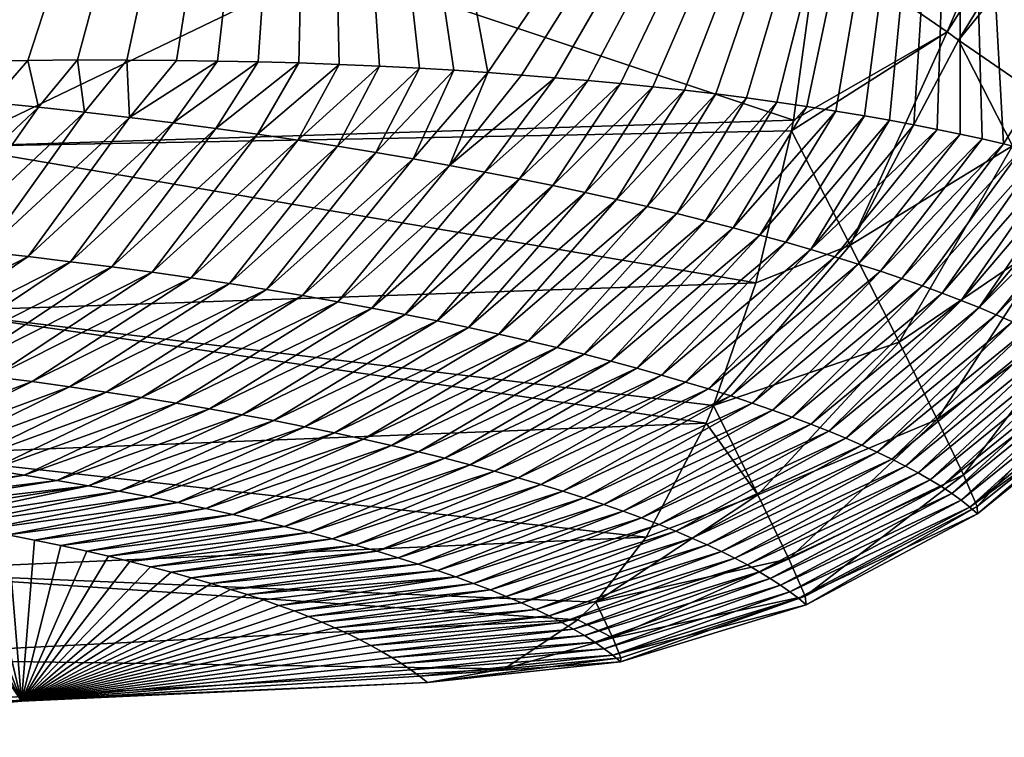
# Model space of a CAD drawing. Header units: metres. Extents: x -99 to 99, y -314 to 25.
# Tile 265 of 303: x 94.6 to 96.54, y -15.15 to -13.74. Entities that reach past the tile are written whole.
import ezdxf

# ---------------------------------------------------------------- set-up
doc = ezdxf.new("R2010")
doc.units = ezdxf.units.M
doc.layers.add('solid_K2442E1000C35', color=7, linetype='CONTINUOUS')

msp = doc.modelspace()

# ---------------------------------------------------------------- linework, layer by layer
at = {"layer": 'solid_K2442E1000C35'}
for points in [[(96.422897, -13.765744, 103.506447), (97.204048, -11.953486, 103.714195), (96.168594, -13.590055, 103.714195)], [(97.47171, -12.108023, 103.506462), (97.204048, -11.953486, 103.714195), (96.422897, -13.765744, 103.506447)], [(95.188812, -12.06176, 81.183411), (93.903633, -13.850355, 81.179367), (92.654228, -12.744091, 74.414452)], [(93.927254, -13.848783, 81.260201), (93.903633, -13.850355, 81.179367), (95.188812, -12.06176, 81.183411)], [(94.025398, -13.84269, 81.600731), (93.927254, -13.848783, 81.260201), (95.188812, -12.06176, 81.183411)], [(94.12365, -13.837375, 81.949562), (94.025398, -13.84269, 81.600731), (95.188812, -12.06176, 81.183411)], [(94.22197, -13.832938, 82.307198), (94.12365, -13.837375, 81.949562), (95.188812, -12.06176, 81.183411)], [(94.320305, -13.829292, 82.673477), (94.22197, -13.832938, 82.307198), (95.188812, -12.06176, 81.183411)], [(94.418541, -13.826149, 83.04747), (94.320305, -13.829292, 82.673477), (95.188812, -12.06176, 81.183411)], [(94.516655, -13.823619, 83.429733), (94.418541, -13.826149, 83.04747), (95.188812, -12.06176, 81.183411)], [(94.614624, -13.821823, 83.820892), (94.516655, -13.823619, 83.429733), (95.188812, -12.06176, 81.183411)], [(94.712395, -13.820875, 84.221542), (94.614624, -13.821823, 83.820892), (95.188812, -12.06176, 81.183411)], [(94.809921, -13.820887, 84.632309), (94.712395, -13.820875, 84.221542), (95.188812, -12.06176, 81.183411)], [(94.90712, -13.821815, 85.053185), (94.809921, -13.820887, 84.632309), (95.188812, -12.06176, 81.183411)], [(94.987778, -13.823, 85.410629), (94.90712, -13.821815, 85.053185), (95.188812, -12.06176, 81.183411)], [(95.068085, -13.824615, 85.774529), (94.987778, -13.823, 85.410629), (95.188812, -12.06176, 81.183411)], [(95.148018, -13.826742, 86.14534), (95.068085, -13.824615, 85.774529), (95.188812, -12.06176, 81.183411)], [(95.227547, -13.829458, 86.523521), (95.148018, -13.826742, 86.14534), (95.188812, -12.06176, 81.183411)], [(95.306633, -13.832836, 86.909515), (95.227547, -13.829458, 86.523521), (95.188812, -12.06176, 81.183411)], [(95.385231, -13.836946, 87.30378), (95.306633, -13.832836, 86.909515), (95.188812, -12.06176, 81.183411)], [(95.452751, -13.841123, 87.651558), (95.385231, -13.836946, 87.30378), (95.188812, -12.06176, 81.183411)], [(95.519958, -13.845673, 88.005829), (95.452751, -13.841123, 87.651558), (95.188812, -12.06176, 81.183411)], [(96.450378, -12.476416, 88.03479), (95.519958, -13.845673, 88.005829), (95.188812, -12.06176, 81.183411)], [(97.47171, -12.108023, 103.506462), (96.422897, -13.765744, 103.506447), (96.44574, -13.781546, 103.483337)], [(97.47171, -12.108023, 103.506462), (96.44574, -13.781546, 103.483337), (97.701378, -12.240624, 103.245033)], [(97.660156, -12.216818, 94.947266), (96.533722, -13.985871, 94.937645), (96.450378, -12.476416, 88.03479)], [(96.570923, -13.995004, 95.291321), (96.533722, -13.985871, 94.937645), (97.660156, -12.216818, 94.947266)], [(97.701378, -12.240624, 103.245033), (96.44574, -13.781546, 103.483337), (96.641106, -13.916524, 103.244972)], [(95.586006, -13.850491, 88.362122), (95.519958, -13.845673, 88.005829), (96.450378, -12.476416, 88.03479)], [(95.651558, -13.855653, 88.724304), (95.586006, -13.850491, 88.362122), (96.450378, -12.476416, 88.03479)], [(95.716492, -13.861188, 89.092148), (95.651558, -13.855653, 88.724304), (96.450378, -12.476416, 88.03479)], [(95.780693, -13.867126, 89.465431), (95.716492, -13.861188, 89.092148), (96.450378, -12.476416, 88.03479)], [(95.844025, -13.873498, 89.843933), (95.780693, -13.867126, 89.465431), (96.450378, -12.476416, 88.03479)], [(95.906593, -13.880363, 90.228729), (95.844025, -13.873498, 89.843933), (96.450378, -12.476416, 88.03479)], [(95.968071, -13.887739, 90.618324), (95.906593, -13.880363, 90.228729), (96.450378, -12.476416, 88.03479)], [(96.028496, -13.895628, 91.013397), (95.968071, -13.887739, 90.618324), (96.450378, -12.476416, 88.03479)], [(96.08815, -13.90394, 91.415512), (96.028496, -13.895628, 91.013397), (96.450378, -12.476416, 88.03479)], [(96.146843, -13.912626, 91.823845), (96.08815, -13.90394, 91.415512), (96.450378, -12.476416, 88.03479)], [(96.204399, -13.92165, 92.237457), (96.146843, -13.912626, 91.823845), (96.450378, -12.476416, 88.03479)], [(96.260628, -13.930983, 92.655426), (96.204399, -13.92165, 92.237457), (96.450378, -12.476416, 88.03479)], [(96.309647, -13.939571, 93.032051), (96.260628, -13.930983, 92.655426), (96.450378, -12.476416, 88.03479)], [(96.357361, -13.94838, 93.410736), (96.309647, -13.939571, 93.032051), (96.450378, -12.476416, 88.03479)], [(96.403671, -13.957404, 93.790817), (96.357361, -13.94838, 93.410736), (96.450378, -12.476416, 88.03479)], [(96.448463, -13.966644, 94.171608), (96.403671, -13.957404, 93.790817), (96.450378, -12.476416, 88.03479)], [(96.491753, -13.976122, 94.553291), (96.448463, -13.966644, 94.171608), (96.450378, -12.476416, 88.03479)], [(96.533722, -13.985871, 94.937645), (96.491753, -13.976122, 94.553291), (96.450378, -12.476416, 88.03479)], [(96.120804, -13.939291, 103.587601), (96.168594, -13.590055, 103.714195), (95.207245, -13.634004, 104.118767)], [(96.422897, -13.765744, 103.506447), (96.168594, -13.590055, 103.714195), (96.120804, -13.939291, 103.587601)], [(94.464714, -13.991375, 104.287285), (95.207245, -13.634004, 104.118767), (94.304153, -13.715575, 104.464249)], [(96.120804, -13.939291, 103.587601), (95.207245, -13.634004, 104.118767), (94.464714, -13.991375, 104.287285)], [(96.422897, -13.765744, 103.506447), (96.120804, -13.939291, 103.587601), (96.11692, -13.960306, 103.577675)], [(96.422897, -13.765744, 103.506447), (96.11692, -13.960306, 103.577675), (96.232071, -14.185195, 103.364891)], [(96.422897, -13.765744, 103.506447), (96.232071, -14.185195, 103.364891), (96.44574, -13.781546, 103.483337)], [(96.232071, -14.185195, 103.364891), (96.551323, -13.989589, 103.277794), (96.44574, -13.781546, 103.483337)], [(96.641106, -13.916524, 103.244972), (96.44574, -13.781546, 103.483337), (96.551323, -13.989589, 103.277794)], [(94.542702, -13.904434, 83.799011), (94.516655, -13.823619, 83.429733), (94.614624, -13.821823, 83.820892)], [(94.635643, -13.913742, 84.213921), (94.542702, -13.904434, 83.799011), (94.614624, -13.821823, 83.820892)], [(94.635643, -13.913742, 84.213921), (94.614624, -13.821823, 83.820892), (94.712395, -13.820875, 84.221542)], [(94.726273, -13.923533, 84.629211), (94.635643, -13.913742, 84.213921), (94.712395, -13.820875, 84.221542)], [(94.726273, -13.923533, 84.629211), (94.712395, -13.820875, 84.221542), (94.809921, -13.820887, 84.632309)], [(94.814629, -13.933772, 85.044876), (94.726273, -13.923533, 84.629211), (94.809921, -13.820887, 84.632309)], [(94.814629, -13.933772, 85.044876), (94.809921, -13.820887, 84.632309), (94.90712, -13.821815, 85.053185)], [(94.814629, -13.933772, 85.044876), (94.90712, -13.821815, 85.053185), (94.987778, -13.823, 85.410629)], [(94.900772, -13.944426, 85.460892), (94.814629, -13.933772, 85.044876), (94.987778, -13.823, 85.410629)], [(94.900772, -13.944426, 85.460892), (94.987778, -13.823, 85.410629), (95.068085, -13.824615, 85.774529)], [(94.984734, -13.955463, 85.877243), (94.900772, -13.944426, 85.460892), (95.068085, -13.824615, 85.774529)], [(94.984734, -13.955463, 85.877243), (95.068085, -13.824615, 85.774529), (95.148018, -13.826742, 86.14534)], [(95.066544, -13.966859, 86.29393), (94.984734, -13.955463, 85.877243), (95.148018, -13.826742, 86.14534)], [(95.066544, -13.966859, 86.29393), (95.148018, -13.826742, 86.14534), (95.227547, -13.829458, 86.523521)], [(95.146233, -13.978586, 86.710938), (95.066544, -13.966859, 86.29393), (95.227547, -13.829458, 86.523521)], [(95.146233, -13.978586, 86.710938), (95.227547, -13.829458, 86.523521), (95.306633, -13.832836, 86.909515)], [(95.223846, -13.990621, 87.128258), (95.146233, -13.978586, 86.710938), (95.306633, -13.832836, 86.909515)], [(95.223846, -13.990621, 87.128258), (95.306633, -13.832836, 86.909515), (95.385231, -13.836946, 87.30378)], [(95.2994, -14.002938, 87.545868), (95.223846, -13.990621, 87.128258), (95.385231, -13.836946, 87.30378)], [(95.2994, -14.002938, 87.545868), (95.385231, -13.836946, 87.30378), (95.452751, -13.841123, 87.651558)], [(95.372932, -14.015512, 87.963768), (95.2994, -14.002938, 87.545868), (95.452751, -13.841123, 87.651558)], [(95.372932, -14.015512, 87.963768), (95.452751, -13.841123, 87.651558), (95.519958, -13.845673, 88.005829)], [(95.444473, -14.02832, 88.38195), (95.372932, -14.015512, 87.963768), (95.519958, -13.845673, 88.005829)], [(95.444473, -14.02832, 88.38195), (95.519958, -13.845673, 88.005829), (95.586006, -13.850491, 88.362122)], [(95.444473, -14.02832, 88.38195), (95.586006, -13.850491, 88.362122), (95.651558, -13.855653, 88.724304)], [(95.514038, -14.041344, 88.800392), (95.444473, -14.02832, 88.38195), (95.651558, -13.855653, 88.724304)], [(95.514038, -14.041344, 88.800392), (95.651558, -13.855653, 88.724304), (95.716492, -13.861188, 89.092148)], [(95.581657, -14.054563, 89.219101), (95.514038, -14.041344, 88.800392), (95.716492, -13.861188, 89.092148)], [(95.581657, -14.054563, 89.219101), (95.716492, -13.861188, 89.092148), (95.780693, -13.867126, 89.465431)], [(95.647346, -14.067959, 89.638054), (95.581657, -14.054563, 89.219101), (95.780693, -13.867126, 89.465431)], [(95.647346, -14.067959, 89.638054), (95.780693, -13.867126, 89.465431), (95.844025, -13.873498, 89.843933)], [(95.711128, -14.081515, 90.057259), (95.647346, -14.067959, 89.638054), (95.844025, -13.873498, 89.843933)], [(95.711128, -14.081515, 90.057259), (95.844025, -13.873498, 89.843933), (95.906593, -13.880363, 90.228729)], [(95.773026, -14.095213, 90.476692), (95.711128, -14.081515, 90.057259), (95.906593, -13.880363, 90.228729)], [(95.773026, -14.095213, 90.476692), (95.906593, -13.880363, 90.228729), (95.968071, -13.887739, 90.618324)], [(94.352234, -14.180666, 84.188087), (94.542702, -13.904434, 83.799011), (94.635643, -13.913742, 84.213921)], [(95.833061, -14.109033, 90.896347), (95.773026, -14.095213, 90.476692), (95.968071, -13.887739, 90.618324)], [(95.833061, -14.109033, 90.896347), (95.968071, -13.887739, 90.618324), (96.028496, -13.895628, 91.013397)], [(95.891243, -14.122959, 91.316231), (95.833061, -14.109033, 90.896347), (96.028496, -13.895628, 91.013397)], [(95.891243, -14.122959, 91.316231), (96.028496, -13.895628, 91.013397), (96.08815, -13.90394, 91.415512)], [(95.947601, -14.13698, 91.736313), (95.891243, -14.122959, 91.316231), (96.08815, -13.90394, 91.415512)], [(95.947601, -14.13698, 91.736313), (96.08815, -13.90394, 91.415512), (96.146843, -13.912626, 91.823845)], [(94.4422, -14.189222, 84.603699), (94.352234, -14.180666, 84.188087), (94.635643, -13.913742, 84.213921)], [(94.4422, -14.189222, 84.603699), (94.635643, -13.913742, 84.213921), (94.726273, -13.923533, 84.629211)], [(94.529922, -14.198262, 85.019714), (94.4422, -14.189222, 84.603699), (94.726273, -13.923533, 84.629211)], [(94.529922, -14.198262, 85.019714), (94.726273, -13.923533, 84.629211), (94.814629, -13.933772, 85.044876)], [(96.002136, -14.15108, 92.156609), (95.947601, -14.13698, 91.736313), (96.146843, -13.912626, 91.823845)], [(96.002136, -14.15108, 92.156609), (96.146843, -13.912626, 91.823845), (96.204399, -13.92165, 92.237457)], [(96.054871, -14.165248, 92.577095), (96.002136, -14.15108, 92.156609), (96.204399, -13.92165, 92.237457)], [(96.054871, -14.165248, 92.577095), (96.204399, -13.92165, 92.237457), (96.260628, -13.930983, 92.655426)], [(96.11692, -13.960306, 103.577675), (96.120804, -13.939291, 103.587601), (94.464714, -13.991375, 104.287285)], [(94.615448, -14.20775, 85.436119), (94.529922, -14.198262, 85.019714), (94.814629, -13.933772, 85.044876)], [(94.615448, -14.20775, 85.436119), (94.814629, -13.933772, 85.044876), (94.900772, -13.944426, 85.460892)], [(96.10582, -14.179469, 92.997772), (96.054871, -14.165248, 92.577095), (96.260628, -13.930983, 92.655426)], [(96.10582, -14.179469, 92.997772), (96.260628, -13.930983, 92.655426), (96.309647, -13.939571, 93.032051)], [(96.154991, -14.193731, 93.41864), (96.10582, -14.179469, 92.997772), (96.309647, -13.939571, 93.032051)], [(96.154991, -14.193731, 93.41864), (96.309647, -13.939571, 93.032051), (96.357361, -13.94838, 93.410736)], [(96.11692, -13.960306, 103.577675), (94.464714, -13.991375, 104.287285), (96.046593, -14.259019, 103.40255)], [(94.698807, -14.217654, 85.852898), (94.615448, -14.20775, 85.436119), (94.900772, -13.944426, 85.460892)], [(94.698807, -14.217654, 85.852898), (94.900772, -13.944426, 85.460892), (94.984734, -13.955463, 85.877243)], [(94.780045, -14.227949, 86.270035), (94.698807, -14.217654, 85.852898), (94.984734, -13.955463, 85.877243)], [(94.780045, -14.227949, 86.270035), (94.984734, -13.955463, 85.877243), (95.066544, -13.966859, 86.29393)], [(96.232071, -14.185195, 103.364891), (96.11692, -13.960306, 103.577675), (96.046593, -14.259019, 103.40255)], [(96.154991, -14.193731, 93.41864), (96.357361, -13.94838, 93.410736), (96.403671, -13.957404, 93.790817)], [(96.2024, -14.208022, 93.839676), (96.154991, -14.193731, 93.41864), (96.403671, -13.957404, 93.790817)], [(96.2024, -14.208022, 93.839676), (96.403671, -13.957404, 93.790817), (96.448463, -13.966644, 94.171608)], [(94.859184, -14.238607, 86.687523), (94.780045, -14.227949, 86.270035), (95.066544, -13.966859, 86.29393)], [(94.859184, -14.238607, 86.687523), (95.066544, -13.966859, 86.29393), (95.146233, -13.978586, 86.710938)], [(94.936256, -14.249604, 87.105347), (94.859184, -14.238607, 86.687523), (95.146233, -13.978586, 86.710938)], [(94.936256, -14.249604, 87.105347), (95.146233, -13.978586, 86.710938), (95.223846, -13.990621, 87.128258)], [(96.248062, -14.222328, 94.26088), (96.2024, -14.208022, 93.839676), (96.448463, -13.966644, 94.171608)], [(96.248062, -14.222328, 94.26088), (96.448463, -13.966644, 94.171608), (96.491753, -13.976122, 94.553291)], [(96.291992, -14.23664, 94.682251), (96.248062, -14.222328, 94.26088), (96.491753, -13.976122, 94.553291)], [(96.291992, -14.23664, 94.682251), (96.491753, -13.976122, 94.553291), (96.533722, -13.985871, 94.937645)], [(94.464714, -13.991375, 104.287285), (94.427734, -14.31473, 104.09742), (96.046593, -14.259019, 103.40255)], [(95.011292, -14.260915, 87.523491), (94.936256, -14.249604, 87.105347), (95.223846, -13.990621, 87.128258)], [(95.011292, -14.260915, 87.523491), (95.223846, -13.990621, 87.128258), (95.2994, -14.002938, 87.545868)], [(96.232071, -14.185195, 103.364891), (96.328613, -14.376279, 103.113136), (96.551323, -13.989589, 103.277794)], [(96.334183, -14.250948, 95.103775), (96.291992, -14.23664, 94.682251), (96.533722, -13.985871, 94.937645)], [(96.328613, -14.376279, 103.113136), (96.639786, -14.165032, 103.037628), (96.551323, -13.989589, 103.277794)], [(96.334183, -14.250948, 95.103775), (96.533722, -13.985871, 94.937645), (96.570923, -13.995004, 95.291321)], [(96.374664, -14.265245, 95.525452), (96.334183, -14.250948, 95.103775), (96.570923, -13.995004, 95.291321)], [(96.374664, -14.265245, 95.525452), (96.570923, -13.995004, 95.291321), (96.606964, -14.004321, 95.64682)], [(95.084328, -14.272513, 87.941948), (95.011292, -14.260915, 87.523491), (95.2994, -14.002938, 87.545868)], [(95.084328, -14.272513, 87.941948), (95.2994, -14.002938, 87.545868), (95.372932, -14.015512, 87.963768)], [(95.15538, -14.284376, 88.360703), (95.084328, -14.272513, 87.941948), (95.372932, -14.015512, 87.963768)], [(95.15538, -14.284376, 88.360703), (95.372932, -14.015512, 87.963768), (95.444473, -14.02832, 88.38195)], [(96.413429, -14.279523, 95.947273), (96.374664, -14.265245, 95.525452), (96.606964, -14.004321, 95.64682)], [(96.413429, -14.279523, 95.947273), (96.606964, -14.004321, 95.64682), (96.644211, -14.014477, 96.028976)], [(96.450485, -14.293772, 96.369232), (96.413429, -14.279523, 95.947273), (96.644211, -14.014477, 96.028976)], [(96.450485, -14.293772, 96.369232), (96.644211, -14.014477, 96.028976), (96.680054, -14.024801, 96.412621)], [(95.224487, -14.296484, 88.779747), (95.15538, -14.284376, 88.360703), (95.444473, -14.02832, 88.38195)], [(95.224487, -14.296484, 88.779747), (95.444473, -14.02832, 88.38195), (95.514038, -14.041344, 88.800392)], [(96.485855, -14.307982, 96.791321), (96.450485, -14.293772, 96.369232), (96.680054, -14.024801, 96.412621)], [(96.485855, -14.307982, 96.791321), (96.680054, -14.024801, 96.412621), (96.714462, -14.035277, 96.797462)], [(96.485855, -14.307982, 96.791321), (96.714462, -14.035277, 96.797462), (96.747406, -14.045886, 97.183182)], [(95.291656, -14.308816, 89.199066), (95.224487, -14.296484, 88.779747), (95.514038, -14.041344, 88.800392)], [(95.291656, -14.308816, 89.199066), (95.514038, -14.041344, 88.800392), (95.581657, -14.054563, 89.219101)], [(95.356918, -14.321356, 89.61866), (95.291656, -14.308816, 89.199066), (95.581657, -14.054563, 89.219101)], [(95.356918, -14.321356, 89.61866), (95.581657, -14.054563, 89.219101), (95.647346, -14.067959, 89.638054)], [(96.519539, -14.322147, 97.213531), (96.485855, -14.307982, 96.791321), (96.747406, -14.045886, 97.183182)], [(96.519539, -14.322147, 97.213531), (96.747406, -14.045886, 97.183182), (96.778854, -14.056612, 97.569481)], [(96.551537, -14.336258, 97.635864), (96.519539, -14.322147, 97.213531), (96.778854, -14.056612, 97.569481)], [(95.420288, -14.334084, 90.038513), (95.356918, -14.321356, 89.61866), (95.647346, -14.067959, 89.638054)], [(95.420288, -14.334084, 90.038513), (95.647346, -14.067959, 89.638054), (95.711128, -14.081515, 90.057259)], [(95.481781, -14.346982, 90.458618), (95.420288, -14.334084, 90.038513), (95.711128, -14.081515, 90.057259)], [(95.481781, -14.346982, 90.458618), (95.711128, -14.081515, 90.057259), (95.773026, -14.095213, 90.476692)], [(95.541435, -14.360031, 90.87896), (95.481781, -14.346982, 90.458618), (95.773026, -14.095213, 90.476692)], [(95.541435, -14.360031, 90.87896), (95.773026, -14.095213, 90.476692), (95.833061, -14.109033, 90.896347)], [(95.599251, -14.373215, 91.299538), (95.541435, -14.360031, 90.87896), (95.833061, -14.109033, 90.896347)], [(95.599251, -14.373215, 91.299538), (95.833061, -14.109033, 90.896347), (95.891243, -14.122959, 91.316231)], [(95.655251, -14.386519, 91.720337), (95.599251, -14.373215, 91.299538), (95.891243, -14.122959, 91.316231)], [(95.655251, -14.386519, 91.720337), (95.891243, -14.122959, 91.316231), (95.947601, -14.13698, 91.736313)], [(95.70945, -14.399932, 92.14135), (95.655251, -14.386519, 91.720337), (95.947601, -14.13698, 91.736313)], [(95.70945, -14.399932, 92.14135), (95.947601, -14.13698, 91.736313), (96.002136, -14.15108, 92.156609)], [(95.761856, -14.413439, 92.562576), (95.70945, -14.399932, 92.14135), (96.002136, -14.15108, 92.156609)], [(95.761856, -14.413439, 92.562576), (96.002136, -14.15108, 92.156609), (96.054871, -14.165248, 92.577095)], [(95.812492, -14.427028, 92.984001), (95.761856, -14.413439, 92.562576), (96.054871, -14.165248, 92.577095)], [(95.812492, -14.427028, 92.984001), (96.054871, -14.165248, 92.577095), (96.10582, -14.179469, 92.997772)], [(96.328613, -14.376279, 103.113136), (96.403732, -14.528239, 102.829445), (96.639786, -14.165032, 103.037628)], [(96.403732, -14.528239, 102.829445), (96.70842, -14.304237, 102.768929), (96.639786, -14.165032, 103.037628)], [(95.861359, -14.440683, 93.405624), (95.812492, -14.427028, 92.984001), (96.10582, -14.179469, 92.997772)], [(95.861359, -14.440683, 93.405624), (96.10582, -14.179469, 92.997772), (96.154991, -14.193731, 93.41864)], [(95.908485, -14.454395, 93.827423), (95.861359, -14.440683, 93.405624), (96.154991, -14.193731, 93.41864)], [(95.908485, -14.454395, 93.827423), (96.154991, -14.193731, 93.41864), (96.2024, -14.208022, 93.839676)], [(96.232071, -14.185195, 103.364891), (96.046593, -14.259019, 103.40255), (95.96347, -14.500793, 103.201256)], [(96.232071, -14.185195, 103.364891), (95.96347, -14.500793, 103.201256), (96.328613, -14.376279, 103.113136)], [(94.224541, -14.408674, 85.119484), (94.529922, -14.198262, 85.019714), (94.615448, -14.20775, 85.436119)], [(94.308456, -14.416849, 85.533302), (94.224541, -14.408674, 85.119484), (94.615448, -14.20775, 85.436119)], [(94.308456, -14.416849, 85.533302), (94.615448, -14.20775, 85.436119), (94.698807, -14.217654, 85.852898)], [(95.953873, -14.468148, 94.249405), (95.908485, -14.454395, 93.827423), (96.2024, -14.208022, 93.839676)], [(95.953873, -14.468148, 94.249405), (96.2024, -14.208022, 93.839676), (96.248062, -14.222328, 94.26088)], [(94.390266, -14.425465, 85.947517), (94.308456, -14.416849, 85.533302), (94.698807, -14.217654, 85.852898)], [(94.390266, -14.425465, 85.947517), (94.698807, -14.217654, 85.852898), (94.780045, -14.227949, 86.270035)], [(94.470001, -14.434496, 86.362122), (94.390266, -14.425465, 85.947517), (94.780045, -14.227949, 86.270035)], [(94.470001, -14.434496, 86.362122), (94.780045, -14.227949, 86.270035), (94.859184, -14.238607, 86.687523)], [(95.997536, -14.481934, 94.671562), (95.953873, -14.468148, 94.249405), (96.248062, -14.222328, 94.26088)], [(95.997536, -14.481934, 94.671562), (96.248062, -14.222328, 94.26088), (96.291992, -14.23664, 94.682251)], [(94.547691, -14.443917, 86.777092), (94.470001, -14.434496, 86.362122), (94.859184, -14.238607, 86.687523)], [(94.547691, -14.443917, 86.777092), (94.859184, -14.238607, 86.687523), (94.936256, -14.249604, 87.105347)], [(94.623375, -14.453704, 87.192421), (94.547691, -14.443917, 86.777092), (94.936256, -14.249604, 87.105347)], [(94.623375, -14.453704, 87.192421), (94.936256, -14.249604, 87.105347), (95.011292, -14.260915, 87.523491)], [(96.039482, -14.495743, 95.09388), (95.997536, -14.481934, 94.671562), (96.291992, -14.23664, 94.682251)], [(96.039482, -14.495743, 95.09388), (96.291992, -14.23664, 94.682251), (96.334183, -14.250948, 95.103775)], [(96.07972, -14.509566, 95.516357), (96.039482, -14.495743, 95.09388), (96.334183, -14.250948, 95.103775)], [(96.07972, -14.509566, 95.516357), (96.334183, -14.250948, 95.103775), (96.374664, -14.265245, 95.525452)], [(95.96347, -14.500793, 103.201256), (96.046593, -14.259019, 103.40255), (94.427734, -14.31473, 104.09742)], [(94.697067, -14.46383, 87.608101), (94.623375, -14.453704, 87.192421), (95.011292, -14.260915, 87.523491)], [(94.697067, -14.46383, 87.608101), (95.011292, -14.260915, 87.523491), (95.084328, -14.272513, 87.941948)], [(94.768806, -14.474271, 88.024101), (94.697067, -14.46383, 87.608101), (95.084328, -14.272513, 87.941948)], [(94.768806, -14.474271, 88.024101), (95.084328, -14.272513, 87.941948), (95.15538, -14.284376, 88.360703)], [(96.118263, -14.523396, 95.93898), (96.07972, -14.509566, 95.516357), (96.374664, -14.265245, 95.525452)], [(96.118263, -14.523396, 95.93898), (96.374664, -14.265245, 95.525452), (96.413429, -14.279523, 95.947273)], [(94.838615, -14.485003, 88.440422), (94.768806, -14.474271, 88.024101), (95.15538, -14.284376, 88.360703)], [(94.838615, -14.485003, 88.440422), (95.15538, -14.284376, 88.360703), (95.224487, -14.296484, 88.779747)], [(96.155113, -14.537222, 96.361755), (96.118263, -14.523396, 95.93898), (96.413429, -14.279523, 95.947273)], [(96.155113, -14.537222, 96.361755), (96.413429, -14.279523, 95.947273), (96.450485, -14.293772, 96.369232)], [(94.906517, -14.496005, 88.857048), (94.838615, -14.485003, 88.440422), (95.224487, -14.296484, 88.779747)], [(94.906517, -14.496005, 88.857048), (95.224487, -14.296484, 88.779747), (95.291656, -14.308816, 89.199066)], [(94.972527, -14.507261, 89.273972), (94.906517, -14.496005, 88.857048), (95.291656, -14.308816, 89.199066)], [(94.972527, -14.507261, 89.273972), (95.291656, -14.308816, 89.199066), (95.356918, -14.321356, 89.61866)], [(96.190277, -14.551037, 96.78466), (96.155113, -14.537222, 96.361755), (96.450485, -14.293772, 96.369232)], [(96.190277, -14.551037, 96.78466), (96.450485, -14.293772, 96.369232), (96.485855, -14.307982, 96.791321)], [(96.223763, -14.564832, 97.207695), (96.190277, -14.551037, 96.78466), (96.485855, -14.307982, 96.791321)], [(96.223763, -14.564832, 97.207695), (96.485855, -14.307982, 96.791321), (96.519539, -14.322147, 97.213531)], [(96.403732, -14.528239, 102.829445), (96.455353, -14.636889, 102.521645), (96.70842, -14.304237, 102.768929)], [(96.455353, -14.636889, 102.521645), (96.755432, -14.403558, 102.478729), (96.70842, -14.304237, 102.768929)], [(94.427734, -14.31473, 104.09742), (94.366959, -14.596715, 103.855003), (95.948799, -14.535711, 103.166214)], [(95.96347, -14.500793, 103.201256), (94.427734, -14.31473, 104.09742), (95.948799, -14.535711, 103.166214)], [(95.036674, -14.518751, 89.691177), (94.972527, -14.507261, 89.273972), (95.356918, -14.321356, 89.61866)], [(95.036674, -14.518751, 89.691177), (95.356918, -14.321356, 89.61866), (95.420288, -14.334084, 90.038513)], [(96.255585, -14.578598, 97.630859), (96.223763, -14.564832, 97.207695), (96.519539, -14.322147, 97.213531)], [(96.255585, -14.578598, 97.630859), (96.519539, -14.322147, 97.213531), (96.551537, -14.336258, 97.635864)], [(95.098969, -14.530457, 90.108658), (95.036674, -14.518751, 89.691177), (95.420288, -14.334084, 90.038513)], [(95.098969, -14.530457, 90.108658), (95.420288, -14.334084, 90.038513), (95.481781, -14.346982, 90.458618)], [(95.159431, -14.542361, 90.526405), (95.098969, -14.530457, 90.108658), (95.481781, -14.346982, 90.458618)], [(95.159431, -14.542361, 90.526405), (95.481781, -14.346982, 90.458618), (95.541435, -14.360031, 90.87896)], [(96.285751, -14.592329, 98.054138), (96.255585, -14.578598, 97.630859), (96.551537, -14.336258, 97.635864)], [(96.285751, -14.592329, 98.054138), (96.551537, -14.336258, 97.635864), (96.581871, -14.350307, 98.058319)], [(96.314255, -14.60602, 98.477531), (96.285751, -14.592329, 98.054138), (96.581871, -14.350307, 98.058319)], [(96.314255, -14.60602, 98.477531), (96.581871, -14.350307, 98.058319), (96.610535, -14.364292, 98.480873)], [(95.218086, -14.554444, 90.944405), (95.159431, -14.542361, 90.526405), (95.541435, -14.360031, 90.87896)], [(95.218086, -14.554444, 90.944405), (95.541435, -14.360031, 90.87896), (95.599251, -14.373215, 91.299538)], [(96.34111, -14.619666, 98.901031), (96.314255, -14.60602, 98.477531), (96.610535, -14.364292, 98.480873)], [(96.34111, -14.619666, 98.901031), (96.610535, -14.364292, 98.480873), (96.637535, -14.378207, 98.903534)], [(95.274948, -14.56669, 91.36264), (95.218086, -14.554444, 90.944405), (95.599251, -14.373215, 91.299538)], [(95.274948, -14.56669, 91.36264), (95.599251, -14.373215, 91.299538), (95.655251, -14.386519, 91.720337)], [(95.330032, -14.579085, 91.781113), (95.274948, -14.56669, 91.36264), (95.655251, -14.386519, 91.720337)], [(95.330032, -14.579085, 91.781113), (95.655251, -14.386519, 91.720337), (95.70945, -14.399932, 92.14135)], [(96.051048, -14.676307, 102.904068), (96.328613, -14.376279, 103.113136), (95.96347, -14.500793, 103.201256)], [(96.051048, -14.676307, 102.904068), (96.403732, -14.528239, 102.829445), (96.328613, -14.376279, 103.113136)], [(96.36631, -14.633264, 99.324631), (96.34111, -14.619666, 98.901031), (96.637535, -14.378207, 98.903534)], [(96.36631, -14.633264, 99.324631), (96.637535, -14.378207, 98.903534), (96.662872, -14.392047, 99.326286)], [(95.383347, -14.591617, 92.199814), (95.330032, -14.579085, 91.781113), (95.70945, -14.399932, 92.14135)], [(95.383347, -14.591617, 92.199814), (95.70945, -14.399932, 92.14135), (95.761856, -14.413439, 92.562576)], [(96.38987, -14.646806, 99.748329), (96.36631, -14.633264, 99.324631), (96.662872, -14.392047, 99.326286)], [(96.38987, -14.646806, 99.748329), (96.662872, -14.392047, 99.326286), (96.686554, -14.405807, 99.749138)], [(96.411781, -14.660291, 100.172112), (96.38987, -14.646806, 99.748329), (96.686554, -14.405807, 99.749138)], [(96.411781, -14.660291, 100.172112), (96.686554, -14.405807, 99.749138), (96.708588, -14.419484, 100.172081)], [(96.455353, -14.636889, 102.521645), (96.482056, -14.699232, 102.198196), (96.755432, -14.403558, 102.478729)], [(96.482056, -14.699232, 102.198196), (96.779594, -14.460395, 102.174637), (96.755432, -14.403558, 102.478729)], [(95.434914, -14.604271, 92.618736), (95.383347, -14.591617, 92.199814), (95.761856, -14.413439, 92.562576)], [(95.434914, -14.604271, 92.618736), (95.761856, -14.413439, 92.562576), (95.812492, -14.427028, 92.984001)], [(95.484741, -14.617034, 93.037865), (95.434914, -14.604271, 92.618736), (95.812492, -14.427028, 92.984001)], [(95.484741, -14.617034, 93.037865), (95.812492, -14.427028, 92.984001), (95.861359, -14.440683, 93.405624)], [(96.43206, -14.673712, 100.595978), (96.411781, -14.660291, 100.172112), (96.708588, -14.419484, 100.172081)], [(96.43206, -14.673712, 100.595978), (96.708588, -14.419484, 100.172081), (96.728966, -14.433073, 100.5951)], [(94.258911, -14.590242, 87.178619), (94.547691, -14.443917, 86.777092), (94.623375, -14.453704, 87.192421)], [(95.532837, -14.629894, 93.457191), (95.484741, -14.617034, 93.037865), (95.861359, -14.440683, 93.405624)], [(95.532837, -14.629894, 93.457191), (95.861359, -14.440683, 93.405624), (95.908485, -14.454395, 93.827423)], [(96.450706, -14.687065, 101.019928), (96.43206, -14.673712, 100.595978), (96.728966, -14.433073, 100.5951)], [(96.450706, -14.687065, 101.019928), (96.728966, -14.433073, 100.5951), (96.747711, -14.446568, 101.018196)], [(96.46772, -14.700346, 101.443947), (96.450706, -14.687065, 101.019928), (96.747711, -14.446568, 101.018196)], [(96.46772, -14.700346, 101.443947), (96.747711, -14.446568, 101.018196), (96.764809, -14.459967, 101.441368)], [(94.332535, -14.599044, 87.594681), (94.258911, -14.590242, 87.178619), (94.623375, -14.453704, 87.192421)], [(94.332535, -14.599044, 87.594681), (94.623375, -14.453704, 87.192421), (94.697067, -14.46383, 87.608101)], [(94.404198, -14.608201, 88.011108), (94.332535, -14.599044, 87.594681), (94.697067, -14.46383, 87.608101)], [(94.404198, -14.608201, 88.011108), (94.697067, -14.46383, 87.608101), (94.768806, -14.474271, 88.024101)], [(95.579224, -14.642838, 93.876717), (95.532837, -14.629894, 93.457191), (95.908485, -14.454395, 93.827423)], [(95.579224, -14.642838, 93.876717), (95.908485, -14.454395, 93.827423), (95.953873, -14.468148, 94.249405)], [(96.46772, -14.700346, 101.443947), (96.764809, -14.459967, 101.441368), (96.780266, -14.473263, 101.864601)], [(96.482056, -14.699232, 102.198196), (96.483101, -14.713552, 101.868034), (96.779594, -14.460395, 102.174637)], [(96.779594, -14.460395, 102.174637), (96.483101, -14.713552, 101.868034), (96.780266, -14.473263, 101.864601)], [(94.473946, -14.617691, 88.427879), (94.404198, -14.608201, 88.011108), (94.768806, -14.474271, 88.024101)], [(94.473946, -14.617691, 88.427879), (94.768806, -14.474271, 88.024101), (94.838615, -14.485003, 88.440422)], [(94.541794, -14.627491, 88.844978), (94.473946, -14.617691, 88.427879), (94.838615, -14.485003, 88.440422)], [(94.541794, -14.627491, 88.844978), (94.838615, -14.485003, 88.440422), (94.906517, -14.496005, 88.857048)], [(95.623909, -14.655853, 94.296425), (95.579224, -14.642838, 93.876717), (95.953873, -14.468148, 94.249405)], [(95.623909, -14.655853, 94.296425), (95.953873, -14.468148, 94.249405), (95.997536, -14.481934, 94.671562)], [(95.666901, -14.668929, 94.716309), (95.623909, -14.655853, 94.296425), (95.997536, -14.481934, 94.671562)], [(95.666901, -14.668929, 94.716309), (95.997536, -14.481934, 94.671562), (96.039482, -14.495743, 95.09388)], [(96.46772, -14.700346, 101.443947), (96.780266, -14.473263, 101.864601), (96.483101, -14.713552, 101.868034)], [(94.60775, -14.637585, 89.262405), (94.541794, -14.627491, 88.844978), (94.906517, -14.496005, 88.857048)], [(94.60775, -14.637585, 89.262405), (94.906517, -14.496005, 88.857048), (94.972527, -14.507261, 89.273972)], [(95.708206, -14.682057, 95.13636), (95.666901, -14.668929, 94.716309), (96.039482, -14.495743, 95.09388)], [(95.708206, -14.682057, 95.13636), (96.039482, -14.495743, 95.09388), (96.07972, -14.509566, 95.516357)], [(96.051048, -14.676307, 102.904068), (95.96347, -14.500793, 103.201256), (95.948799, -14.535711, 103.166214)], [(94.671852, -14.647951, 89.68013), (94.60775, -14.637585, 89.262405), (94.972527, -14.507261, 89.273972)], [(94.671852, -14.647951, 89.68013), (94.972527, -14.507261, 89.273972), (95.036674, -14.518751, 89.691177)], [(94.734108, -14.658572, 90.09816), (94.671852, -14.647951, 89.68013), (95.036674, -14.518751, 89.691177)], [(94.734108, -14.658572, 90.09816), (95.036674, -14.518751, 89.691177), (95.098969, -14.530457, 90.108658)], [(95.747841, -14.69523, 95.55658), (95.708206, -14.682057, 95.13636), (96.07972, -14.509566, 95.516357)], [(95.747841, -14.69523, 95.55658), (96.07972, -14.509566, 95.516357), (96.118263, -14.523396, 95.93898)], [(95.785805, -14.708437, 95.976952), (95.747841, -14.69523, 95.55658), (96.118263, -14.523396, 95.93898)], [(95.785805, -14.708437, 95.976952), (96.118263, -14.523396, 95.93898), (96.155113, -14.537222, 96.361755)], [(95.948799, -14.535711, 103.166214), (94.366959, -14.596715, 103.855003), (95.830879, -14.759543, 102.886978)], [(94.794533, -14.66943, 90.516464), (94.734108, -14.658572, 90.09816), (95.098969, -14.530457, 90.108658)], [(94.794533, -14.66943, 90.516464), (95.098969, -14.530457, 90.108658), (95.159431, -14.542361, 90.526405)], [(94.853157, -14.680504, 90.935051), (94.794533, -14.66943, 90.516464), (95.159431, -14.542361, 90.526405)], [(94.853157, -14.680504, 90.935051), (95.159431, -14.542361, 90.526405), (95.218086, -14.554444, 90.944405)], [(95.822105, -14.72167, 96.397476), (95.785805, -14.708437, 95.976952), (96.155113, -14.537222, 96.361755)], [(95.822105, -14.72167, 96.397476), (96.155113, -14.537222, 96.361755), (96.190277, -14.551037, 96.78466)], [(96.051048, -14.676307, 102.904068), (95.948799, -14.535711, 103.166214), (95.830879, -14.759543, 102.886978)], [(96.051048, -14.676307, 102.904068), (96.111633, -14.802547, 102.576942), (96.403732, -14.528239, 102.829445)], [(96.111633, -14.802547, 102.576942), (96.455353, -14.636889, 102.521645), (96.403732, -14.528239, 102.829445)], [(94.909996, -14.691778, 91.353889), (94.853157, -14.680504, 90.935051), (95.218086, -14.554444, 90.944405)], [(94.909996, -14.691778, 91.353889), (95.218086, -14.554444, 90.944405), (95.274948, -14.56669, 91.36264)], [(95.856758, -14.734921, 96.818138), (95.822105, -14.72167, 96.397476), (96.190277, -14.551037, 96.78466)], [(95.856758, -14.734921, 96.818138), (96.190277, -14.551037, 96.78466), (96.223763, -14.564832, 97.207695)], [(94.96505, -14.703238, 91.772987), (94.909996, -14.691778, 91.353889), (95.274948, -14.56669, 91.36264)], [(94.96505, -14.703238, 91.772987), (95.274948, -14.56669, 91.36264), (95.330032, -14.579085, 91.781113)], [(95.018349, -14.714871, 92.192322), (94.96505, -14.703238, 91.772987), (95.330032, -14.579085, 91.781113)], [(95.018349, -14.714871, 92.192322), (95.330032, -14.579085, 91.781113), (95.383347, -14.591617, 92.199814)], [(95.889771, -14.748182, 97.23893), (95.856758, -14.734921, 96.818138), (96.223763, -14.564832, 97.207695)], [(95.889771, -14.748182, 97.23893), (96.223763, -14.564832, 97.207695), (96.255585, -14.578598, 97.630859)], [(95.921143, -14.761443, 97.659859), (95.889771, -14.748182, 97.23893), (96.255585, -14.578598, 97.630859)], [(95.921143, -14.761443, 97.659859), (96.255585, -14.578598, 97.630859), (96.285751, -14.592329, 98.054138)], [(94.366959, -14.596715, 103.855003), (94.284546, -14.827321, 103.568642), (95.830879, -14.759543, 102.886978)], [(95.069893, -14.726663, 92.611893), (95.018349, -14.714871, 92.192322), (95.383347, -14.591617, 92.199814)], [(95.069893, -14.726663, 92.611893), (95.383347, -14.591617, 92.199814), (95.434914, -14.604271, 92.618736)], [(95.950882, -14.774698, 98.080902), (95.921143, -14.761443, 97.659859), (96.285751, -14.592329, 98.054138)], [(95.950882, -14.774698, 98.080902), (96.285751, -14.592329, 98.054138), (96.314255, -14.60602, 98.477531)], [(95.119705, -14.738599, 93.031685), (95.069893, -14.726663, 92.611893), (95.434914, -14.604271, 92.618736)], [(95.119705, -14.738599, 93.031685), (95.434914, -14.604271, 92.618736), (95.484741, -14.617034, 93.037865)], [(95.167786, -14.750669, 93.451691), (95.119705, -14.738599, 93.031685), (95.484741, -14.617034, 93.037865)], [(95.167786, -14.750669, 93.451691), (95.484741, -14.617034, 93.037865), (95.532837, -14.629894, 93.457191)], [(95.978989, -14.787942, 98.50206), (95.950882, -14.774698, 98.080902), (96.314255, -14.60602, 98.477531)], [(95.978989, -14.787942, 98.50206), (96.314255, -14.60602, 98.477531), (96.34111, -14.619666, 98.901031)], [(96.005478, -14.801172, 98.923325), (95.978989, -14.787942, 98.50206), (96.34111, -14.619666, 98.901031)], [(96.005478, -14.801172, 98.923325), (96.34111, -14.619666, 98.901031), (96.36631, -14.633264, 99.324631)], [(94.60775, -14.637585, 89.262405), (94.188362, -14.692609, 89.01918), (94.541794, -14.627491, 88.844978)], [(94.60775, -14.637585, 89.262405), (94.245628, -14.700403, 89.38327), (94.188362, -14.692609, 89.01918)], [(94.671852, -14.647951, 89.68013), (94.245628, -14.700403, 89.38327), (94.60775, -14.637585, 89.262405)], [(95.214157, -14.762856, 93.871902), (95.167786, -14.750669, 93.451691), (95.532837, -14.629894, 93.457191)], [(95.214157, -14.762856, 93.871902), (95.532837, -14.629894, 93.457191), (95.579224, -14.642838, 93.876717)], [(96.03035, -14.814382, 99.344696), (96.005478, -14.801172, 98.923325), (96.36631, -14.633264, 99.324631)], [(96.03035, -14.814382, 99.344696), (96.36631, -14.633264, 99.324631), (96.38987, -14.646806, 99.748329)], [(96.111633, -14.802547, 102.576942), (96.143532, -14.875545, 102.230141), (96.455353, -14.636889, 102.521645)], [(96.143532, -14.875545, 102.230141), (96.482056, -14.699232, 102.198196), (96.455353, -14.636889, 102.521645)], [(94.671852, -14.647951, 89.68013), (94.302353, -14.70857, 89.753609), (94.245628, -14.700403, 89.38327)], [(94.734108, -14.658572, 90.09816), (94.302353, -14.70857, 89.753609), (94.671852, -14.647951, 89.68013)], [(94.734108, -14.658572, 90.09816), (94.358414, -14.71712, 90.130554), (94.302353, -14.70857, 89.753609)], [(94.734108, -14.658572, 90.09816), (94.413681, -14.726067, 90.514442), (94.358414, -14.71712, 90.130554)], [(94.794533, -14.66943, 90.516464), (94.413681, -14.726067, 90.514442), (94.734108, -14.658572, 90.09816)], [(95.258827, -14.775149, 94.292313), (95.214157, -14.762856, 93.871902), (95.579224, -14.642838, 93.876717)], [(95.258827, -14.775149, 94.292313), (95.579224, -14.642838, 93.876717), (95.623909, -14.655853, 94.296425)], [(95.301811, -14.787538, 94.712914), (95.258827, -14.775149, 94.292313), (95.623909, -14.655853, 94.296425)], [(95.301811, -14.787538, 94.712914), (95.623909, -14.655853, 94.296425), (95.666901, -14.668929, 94.716309)], [(96.053596, -14.827567, 99.766167), (96.03035, -14.814382, 99.344696), (96.38987, -14.646806, 99.748329)], [(96.053596, -14.827567, 99.766167), (96.38987, -14.646806, 99.748329), (96.411781, -14.660291, 100.172112)], [(94.794533, -14.66943, 90.516464), (94.468056, -14.735415, 90.905556), (94.413681, -14.726067, 90.514442)], [(94.853157, -14.680504, 90.935051), (94.468056, -14.735415, 90.905556), (94.794533, -14.66943, 90.516464)], [(95.343109, -14.800014, 95.13369), (95.301811, -14.787538, 94.712914), (95.666901, -14.668929, 94.716309)], [(95.343109, -14.800014, 95.13369), (95.666901, -14.668929, 94.716309), (95.708206, -14.682057, 95.13636)], [(96.051048, -14.676307, 102.904068), (95.830879, -14.759543, 102.886978), (95.731911, -14.887643, 102.655823)], [(96.051048, -14.676307, 102.904068), (95.731911, -14.887643, 102.655823), (96.111633, -14.802547, 102.576942)], [(96.075233, -14.840723, 100.187721), (96.053596, -14.827567, 99.766167), (96.411781, -14.660291, 100.172112)], [(96.075233, -14.840723, 100.187721), (96.411781, -14.660291, 100.172112), (96.43206, -14.673712, 100.595978)], [(96.095268, -14.853846, 100.609367), (96.075233, -14.840723, 100.187721), (96.43206, -14.673712, 100.595978)], [(96.095268, -14.853846, 100.609367), (96.43206, -14.673712, 100.595978), (96.450706, -14.687065, 101.019928)], [(94.853157, -14.680504, 90.935051), (94.521912, -14.745103, 91.302727), (94.468056, -14.735415, 90.905556)], [(94.909996, -14.691778, 91.353889), (94.521912, -14.745103, 91.302727), (94.853157, -14.680504, 90.935051)], [(94.909996, -14.691778, 91.353889), (94.575294, -14.755118, 91.705833), (94.521912, -14.745103, 91.302727)], [(94.96505, -14.703238, 91.772987), (94.575294, -14.755118, 91.705833), (94.909996, -14.691778, 91.353889)], [(95.382736, -14.812566, 95.554634), (95.343109, -14.800014, 95.13369), (95.708206, -14.682057, 95.13636)], [(95.382736, -14.812566, 95.554634), (95.708206, -14.682057, 95.13636), (95.747841, -14.69523, 95.55658)], [(95.420692, -14.825188, 95.975746), (95.382736, -14.812566, 95.554634), (95.747841, -14.69523, 95.55658)], [(95.420692, -14.825188, 95.975746), (95.747841, -14.69523, 95.55658), (95.785805, -14.708437, 95.976952)], [(96.113686, -14.866931, 101.031082), (96.095268, -14.853846, 100.609367), (96.450706, -14.687065, 101.019928)], [(96.113686, -14.866931, 101.031082), (96.450706, -14.687065, 101.019928), (96.46772, -14.700346, 101.443947)], [(94.602577, -15.082452, 102.269608), (93.814201, -15.153446, 102.604774), (94.358414, -14.71712, 90.130554)], [(94.602577, -15.082452, 102.269608), (94.358414, -14.71712, 90.130554), (94.413681, -14.726067, 90.514442)], [(94.96505, -14.703238, 91.772987), (94.628036, -14.765483, 92.11541), (94.575294, -14.755118, 91.705833)], [(95.018349, -14.714871, 92.192322), (94.628036, -14.765483, 92.11541), (94.96505, -14.703238, 91.772987)], [(95.018349, -14.714871, 92.192322), (94.679985, -14.776213, 92.532013), (94.628036, -14.765483, 92.11541)], [(95.069893, -14.726663, 92.611893), (94.679985, -14.776213, 92.532013), (95.018349, -14.714871, 92.192322)], [(95.456985, -14.837869, 96.397018), (95.420692, -14.825188, 95.975746), (95.785805, -14.708437, 95.976952)], [(95.456985, -14.837869, 96.397018), (95.785805, -14.708437, 95.976952), (95.822105, -14.72167, 96.397476)], [(96.130508, -14.879972, 101.452881), (96.113686, -14.866931, 101.031082), (96.46772, -14.700346, 101.443947)], [(96.130508, -14.879972, 101.452881), (96.46772, -14.700346, 101.443947), (96.483101, -14.713552, 101.868034)], [(96.130508, -14.879972, 101.452881), (96.483101, -14.713552, 101.868034), (96.145729, -14.892969, 101.874741)], [(96.143532, -14.875545, 102.230141), (96.145729, -14.892969, 101.874741), (96.482056, -14.699232, 102.198196)], [(96.482056, -14.699232, 102.198196), (96.145729, -14.892969, 101.874741), (96.483101, -14.713552, 101.868034)], [(94.602577, -15.082452, 102.269608), (94.413681, -14.726067, 90.514442), (94.468056, -14.735415, 90.905556)], [(94.602577, -15.082452, 102.269608), (94.468056, -14.735415, 90.905556), (94.521912, -14.745103, 91.302727)], [(95.069893, -14.726663, 92.611893), (94.730965, -14.787324, 92.956184), (94.679985, -14.776213, 92.532013)], [(95.119705, -14.738599, 93.031685), (94.730965, -14.787324, 92.956184), (95.069893, -14.726663, 92.611893)], [(95.491631, -14.850601, 96.818436), (95.456985, -14.837869, 96.397018), (95.822105, -14.72167, 96.397476)], [(95.491631, -14.850601, 96.818436), (95.822105, -14.72167, 96.397476), (95.856758, -14.734921, 96.818138)], [(95.524628, -14.863377, 97.239998), (95.491631, -14.850601, 96.818436), (95.856758, -14.734921, 96.818138)], [(95.524628, -14.863377, 97.239998), (95.856758, -14.734921, 96.818138), (95.889771, -14.748182, 97.23893)], [(94.602577, -15.082452, 102.269608), (94.521912, -14.745103, 91.302727), (94.575294, -14.755118, 91.705833)], [(94.602577, -15.082452, 102.269608), (94.575294, -14.755118, 91.705833), (94.628036, -14.765483, 92.11541)], [(95.119705, -14.738599, 93.031685), (94.773773, -14.797164, 93.326195), (94.730965, -14.787324, 92.956184)], [(95.167786, -14.750669, 93.451691), (94.773773, -14.797164, 93.326195), (95.119705, -14.738599, 93.031685)], [(95.167786, -14.750669, 93.451691), (94.815643, -14.807302, 93.702515), (94.773773, -14.797164, 93.326195)], [(95.214157, -14.762856, 93.871902), (94.815643, -14.807302, 93.702515), (95.167786, -14.750669, 93.451691)], [(95.555992, -14.876184, 97.66169), (95.524628, -14.863377, 97.239998), (95.889771, -14.748182, 97.23893)], [(95.555992, -14.876184, 97.66169), (95.889771, -14.748182, 97.23893), (95.921143, -14.761443, 97.659859)], [(95.731911, -14.887643, 102.655823), (95.830879, -14.759543, 102.886978), (94.284546, -14.827321, 103.568642)], [(94.602577, -15.082452, 102.269608), (94.628036, -14.765483, 92.11541), (94.679985, -14.776213, 92.532013)], [(94.602577, -15.082452, 102.269608), (94.679985, -14.776213, 92.532013), (94.730965, -14.787324, 92.956184)], [(95.214157, -14.762856, 93.871902), (94.856491, -14.81775, 94.08548), (94.815643, -14.807302, 93.702515)], [(95.258827, -14.775149, 94.292313), (94.856491, -14.81775, 94.08548), (95.214157, -14.762856, 93.871902)], [(95.258827, -14.775149, 94.292313), (94.896683, -14.828495, 94.475418), (94.856491, -14.81775, 94.08548)], [(95.301811, -14.787538, 94.712914), (94.896683, -14.828495, 94.475418), (95.258827, -14.775149, 94.292313)], [(95.585724, -14.889019, 98.083511), (95.555992, -14.876184, 97.66169), (95.921143, -14.761443, 97.659859)], [(95.585724, -14.889019, 98.083511), (95.921143, -14.761443, 97.659859), (95.950882, -14.774698, 98.080902)], [(95.613823, -14.901876, 98.505447), (95.585724, -14.889019, 98.083511), (95.950882, -14.774698, 98.080902)], [(95.613823, -14.901876, 98.505447), (95.950882, -14.774698, 98.080902), (95.978989, -14.787942, 98.50206)], [(94.602577, -15.082452, 102.269608), (94.730965, -14.787324, 92.956184), (94.773773, -14.797164, 93.326195)], [(95.301811, -14.787538, 94.712914), (94.93644, -14.839523, 94.872108), (94.896683, -14.828495, 94.475418)], [(95.343109, -14.800014, 95.13369), (94.93644, -14.839523, 94.872108), (95.301811, -14.787538, 94.712914)], [(95.640305, -14.914751, 98.927498), (95.613823, -14.901876, 98.505447), (95.978989, -14.787942, 98.50206)], [(95.640305, -14.914751, 98.927498), (95.978989, -14.787942, 98.50206), (96.005478, -14.801172, 98.923325)], [(94.602577, -15.082452, 102.269608), (94.773773, -14.797164, 93.326195), (94.815643, -14.807302, 93.702515)], [(94.602577, -15.082452, 102.269608), (94.815643, -14.807302, 93.702515), (94.856491, -14.81775, 94.08548)], [(95.343109, -14.800014, 95.13369), (94.975555, -14.850822, 95.275131), (94.93644, -14.839523, 94.872108)], [(95.382736, -14.812566, 95.554634), (94.975555, -14.850822, 95.275131), (95.343109, -14.800014, 95.13369)], [(95.382736, -14.812566, 95.554634), (95.01384, -14.862382, 95.684059), (94.975555, -14.850822, 95.275131)], [(95.420692, -14.825188, 95.975746), (95.01384, -14.862382, 95.684059), (95.382736, -14.812566, 95.554634)], [(95.665161, -14.927638, 99.349655), (95.640305, -14.914751, 98.927498), (96.005478, -14.801172, 98.923325)], [(95.665161, -14.927638, 99.349655), (96.005478, -14.801172, 98.923325), (96.03035, -14.814382, 99.344696)], [(95.6884, -14.940533, 99.771912), (95.665161, -14.927638, 99.349655), (96.03035, -14.814382, 99.344696)], [(95.6884, -14.940533, 99.771912), (96.03035, -14.814382, 99.344696), (96.053596, -14.827567, 99.766167)], [(95.765717, -14.957777, 102.404266), (96.111633, -14.802547, 102.576942), (95.731911, -14.887643, 102.655823)], [(95.765717, -14.957777, 102.404266), (96.143532, -14.875545, 102.230141), (96.111633, -14.802547, 102.576942)], [(94.284546, -14.827321, 103.568642), (94.183426, -14.998364, 103.248497), (95.697029, -14.922569, 102.57476)], [(95.731911, -14.887643, 102.655823), (94.284546, -14.827321, 103.568642), (95.697029, -14.922569, 102.57476)], [(94.602577, -15.082452, 102.269608), (94.856491, -14.81775, 94.08548), (94.896683, -14.828495, 94.475418)], [(94.602577, -15.082452, 102.269608), (94.896683, -14.828495, 94.475418), (94.93644, -14.839523, 94.872108)], [(95.420692, -14.825188, 95.975746), (95.046501, -14.872698, 96.046387), (95.01384, -14.862382, 95.684059)], [(95.456985, -14.837869, 96.397018), (95.046501, -14.872698, 96.046387), (95.420692, -14.825188, 95.975746)], [(95.71003, -14.95343, 100.19426), (95.6884, -14.940533, 99.771912), (96.053596, -14.827567, 99.766167)], [(95.71003, -14.95343, 100.19426), (96.053596, -14.827567, 99.766167), (96.075233, -14.840723, 100.187721)], [(94.602577, -15.082452, 102.269608), (94.93644, -14.839523, 94.872108), (94.975555, -14.850822, 95.275131)], [(94.602577, -15.082452, 102.269608), (94.975555, -14.850822, 95.275131), (95.01384, -14.862382, 95.684059)], [(95.456985, -14.837869, 96.397018), (95.078239, -14.883193, 96.412628), (95.046501, -14.872698, 96.046387)], [(95.456985, -14.837869, 96.397018), (95.108932, -14.893857, 96.782509), (95.078239, -14.883193, 96.412628)], [(95.491631, -14.850601, 96.818436), (95.108932, -14.893857, 96.782509), (95.456985, -14.837869, 96.397018)], [(95.491631, -14.850601, 96.818436), (95.138451, -14.904679, 97.155739), (95.108932, -14.893857, 96.782509)], [(95.524628, -14.863377, 97.239998), (95.138451, -14.904679, 97.155739), (95.491631, -14.850601, 96.818436)], [(95.730042, -14.966327, 100.616699), (95.71003, -14.95343, 100.19426), (96.075233, -14.840723, 100.187721)], [(95.730042, -14.966327, 100.616699), (96.075233, -14.840723, 100.187721), (96.095268, -14.853846, 100.609367)], [(95.748451, -14.979217, 101.039215), (95.730042, -14.966327, 100.616699), (96.095268, -14.853846, 100.609367)], [(95.748451, -14.979217, 101.039215), (96.095268, -14.853846, 100.609367), (96.113686, -14.866931, 101.031082)], [(94.602577, -15.082452, 102.269608), (95.01384, -14.862382, 95.684059), (95.046501, -14.872698, 96.046387)], [(94.602577, -15.082452, 102.269608), (95.046501, -14.872698, 96.046387), (95.078239, -14.883193, 96.412628)], [(95.524628, -14.863377, 97.239998), (95.166656, -14.915649, 97.532036), (95.138451, -14.904679, 97.155739)], [(95.555992, -14.876184, 97.66169), (95.166656, -14.915649, 97.532036), (95.524628, -14.863377, 97.239998)], [(95.765259, -14.992096, 101.461807), (95.748451, -14.979217, 101.039215), (96.113686, -14.866931, 101.031082)], [(95.765259, -14.992096, 101.461807), (96.113686, -14.866931, 101.031082), (96.130508, -14.879972, 101.452881)], [(94.602577, -15.082452, 102.269608), (95.078239, -14.883193, 96.412628), (95.108932, -14.893857, 96.782509)], [(95.555992, -14.876184, 97.66169), (95.193443, -14.926756, 97.911171), (95.166656, -14.915649, 97.532036)], [(95.585724, -14.889019, 98.083511), (95.193443, -14.926756, 97.911171), (95.555992, -14.876184, 97.66169)], [(95.585724, -14.889019, 98.083511), (95.219055, -14.938006, 98.293678), (95.193443, -14.926756, 97.911171)], [(95.613823, -14.901876, 98.505447), (95.219055, -14.938006, 98.293678), (95.585724, -14.889019, 98.083511)], [(95.765717, -14.957777, 102.404266), (95.731911, -14.887643, 102.655823), (95.697029, -14.922569, 102.57476)], [(95.765259, -14.992096, 101.461807), (96.130508, -14.879972, 101.452881), (96.145729, -14.892969, 101.874741)], [(95.765717, -14.957777, 102.404266), (95.781456, -14.997047, 102.146027), (96.143532, -14.875545, 102.230141)], [(96.143532, -14.875545, 102.230141), (95.780464, -15.004961, 101.884468), (96.145729, -14.892969, 101.874741)], [(95.781456, -14.997047, 102.146027), (95.780464, -15.004961, 101.884468), (96.143532, -14.875545, 102.230141)], [(94.602577, -15.082452, 102.269608), (95.108932, -14.893857, 96.782509), (95.138451, -14.904679, 97.155739)], [(94.602577, -15.082452, 102.269608), (95.138451, -14.904679, 97.155739), (95.166656, -14.915649, 97.532036)], [(95.613823, -14.901876, 98.505447), (95.243591, -14.949403, 98.679749), (95.219055, -14.938006, 98.293678)], [(95.640305, -14.914751, 98.927498), (95.243591, -14.949403, 98.679749), (95.613823, -14.901876, 98.505447)], [(95.765259, -14.992096, 101.461807), (96.145729, -14.892969, 101.874741), (95.780464, -15.004961, 101.884468)], [(95.697029, -14.922569, 102.57476), (94.183426, -14.998364, 103.248497), (95.551971, -15.019003, 102.240646)], [(94.602577, -15.082452, 102.269608), (95.166656, -14.915649, 97.532036), (95.193443, -14.926756, 97.911171)], [(94.602577, -15.082452, 102.269608), (95.193443, -14.926756, 97.911171), (95.219055, -14.938006, 98.293678)], [(95.640305, -14.914751, 98.927498), (95.267052, -14.96094, 99.069389), (95.243591, -14.949403, 98.679749)], [(95.665161, -14.927638, 99.349655), (95.267052, -14.96094, 99.069389), (95.640305, -14.914751, 98.927498)], [(95.665161, -14.927638, 99.349655), (95.289429, -14.972617, 99.462601), (95.267052, -14.96094, 99.069389)], [(95.6884, -14.940533, 99.771912), (95.289429, -14.972617, 99.462601), (95.665161, -14.927638, 99.349655)], [(95.765717, -14.957777, 102.404266), (95.697029, -14.922569, 102.57476), (95.551971, -15.019003, 102.240646)], [(94.602577, -15.082452, 102.269608), (95.219055, -14.938006, 98.293678), (95.243591, -14.949403, 98.679749)], [(94.602577, -15.082452, 102.269608), (95.243591, -14.949403, 98.679749), (95.267052, -14.96094, 99.069389)], [(95.6884, -14.940533, 99.771912), (95.310722, -14.984429, 99.859383), (95.289429, -14.972617, 99.462601)], [(95.71003, -14.95343, 100.19426), (95.310722, -14.984429, 99.859383), (95.6884, -14.940533, 99.771912)], [(94.602577, -15.082452, 102.269608), (95.267052, -14.96094, 99.069389), (95.289429, -14.972617, 99.462601)], [(95.71003, -14.95343, 100.19426), (95.33094, -14.996375, 100.259735), (95.310722, -14.984429, 99.859383)], [(95.730042, -14.966327, 100.616699), (95.33094, -14.996375, 100.259735), (95.71003, -14.95343, 100.19426)], [(95.730042, -14.966327, 100.616699), (95.350082, -15.008451, 100.663658), (95.33094, -14.996375, 100.259735)], [(95.748451, -14.979217, 101.039215), (95.350082, -15.008451, 100.663658), (95.730042, -14.966327, 100.616699)], [(95.765717, -14.957777, 102.404266), (95.551971, -15.019003, 102.240646), (95.781456, -14.997047, 102.146027)], [(94.602577, -15.082452, 102.269608), (95.289429, -14.972617, 99.462601), (95.310722, -14.984429, 99.859383)], [(94.602577, -15.082452, 102.269608), (95.310722, -14.984429, 99.859383), (95.33094, -14.996375, 100.259735)], [(95.748451, -14.979217, 101.039215), (95.368141, -15.020655, 101.071152), (95.350082, -15.008451, 100.663658)], [(95.765259, -14.992096, 101.461807), (95.368141, -15.020655, 101.071152), (95.748451, -14.979217, 101.039215)], [(94.183426, -14.998364, 103.248497), (94.067177, -15.103775, 102.905937), (95.551971, -15.019003, 102.240646)], [(94.602577, -15.082452, 102.269608), (95.33094, -14.996375, 100.259735), (95.350082, -15.008451, 100.663658)], [(94.602577, -15.082452, 102.269608), (95.350082, -15.008451, 100.663658), (95.368141, -15.020655, 101.071152)], [(95.765259, -14.992096, 101.461807), (95.385124, -15.032985, 101.482208), (95.368141, -15.020655, 101.071152)], [(95.765259, -14.992096, 101.461807), (95.780464, -15.004961, 101.884468), (95.385124, -15.032985, 101.482208)], [(95.780464, -15.004961, 101.884468), (95.401024, -15.04544, 101.896843), (95.385124, -15.032985, 101.482208)], [(95.781456, -14.997047, 102.146027), (95.401024, -15.04544, 101.896843), (95.780464, -15.004961, 101.884468)], [(95.781456, -14.997047, 102.146027), (95.551971, -15.019003, 102.240646), (95.401024, -15.04544, 101.896843)], [(95.551971, -15.019003, 102.240646), (94.067177, -15.103775, 102.905937), (95.401024, -15.04544, 101.896843)], [(94.602577, -15.082452, 102.269608), (95.368141, -15.020655, 101.071152), (95.385124, -15.032985, 101.482208)], [(94.067177, -15.103775, 102.905937), (94.602577, -15.082452, 102.269608), (95.401024, -15.04544, 101.896843)], [(94.602577, -15.082452, 102.269608), (95.385124, -15.032985, 101.482208), (95.401024, -15.04544, 101.896843)], [(94.067177, -15.103775, 102.905937), (93.814201, -15.153446, 102.604774), (94.602577, -15.082452, 102.269608)]]:
    msp.add_3dface(points, dxfattribs=at)

doc.saveas('drawing.dxf')
